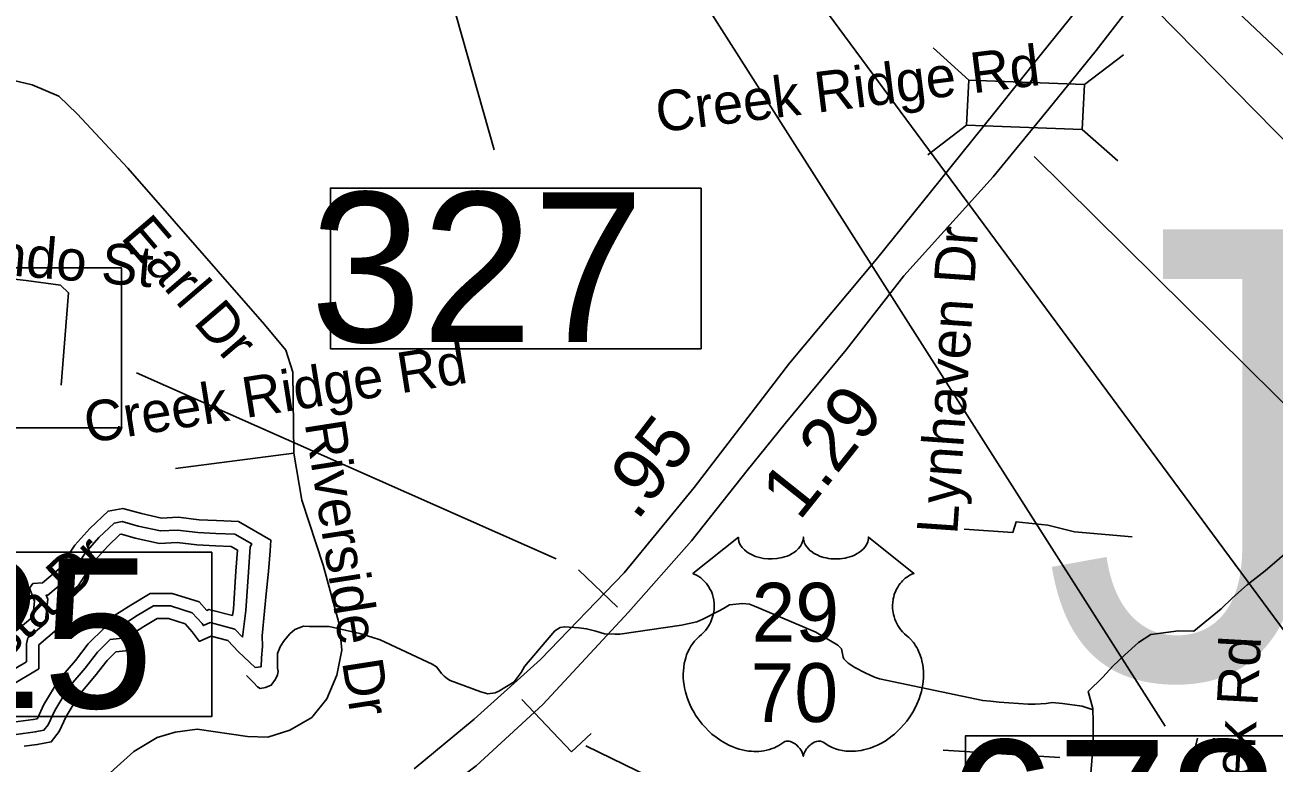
# Model space of a CAD drawing. Extents: x 1662474 to 1856135, y 779280 to 917889.
# Drawn here: x 1758582 to 1761503, y 828980 to 830706 of the extents above; entities that cross this region are included whole.
import ezdxf

# ---------------------------------------------------------------- set-up
doc = ezdxf.new("R2010")
doc.units = 0
for name, color, linetype in [('Exist Hydrographic Buffer Line', 7, 'Continuous'), ('Exist Hydrographic Creek Single Shore', 7, 'Continuous'), ('Exist Hydrographic Misc Water Feature', 7, 'Continuous'), ('Exist Hydrographic Pond Over 1500 Sq Ft', 7, 'Continuous'), ('Exist Road Non-System Structure Non-Sys NCDOT Attributed CELL', 7, 'Continuous'), ('Exist Road Non-System Structure Non-Sys NCDOT Number Label', 7, 'Continuous'), ('Exist Road Non-System Structure Non-Sys Other Number Label', 7, 'Continuous'), ('Exist Road Non-System Type 51', 7, 'Continuous'), ('Exist Road Non-System Type 51 Label', 7, 'Continuous'), ('Exist Road Primary Interstate Divided Center Attributed', 7, 'Continuous'), ('Exist Road Primary Interstate Mileage Hundredths English Label', 7, 'Continuous'), ('Exist Road Primary Interstate Structure Cantilever Sign CELL', 7, 'Continuous'), ('Exist Road Primary Interstate Structure Cantilever Sign Number Label', 7, 'Continuous'), ('Exist Road Primary Interstate Structure Ovrhead Sign CELL', 7, 'Continuous'), ('Exist Road Primary Interstate Structure Standard Bridge Number Label', 7, 'Continuous'), ('Exist Road Primary US Shield CELL', 7, 'Continuous'), ('Exist Road Primary US Shield Number Label', 7, 'Continuous'), ('Exist Road Secondary Structure Culvert Number Label', 7, 'Continuous'), ('Exist Road Secondary Structure Standard Bridge Number Label', 7, 'Continuous')]:
    doc.layers.add(name, color=color, linetype=linetype)

msp = doc.modelspace()

# ---------------------------------------------------------------- linework, layer by layer
at = {"layer": 'Exist Hydrographic Buffer Line'}
for points in [[(1759090.4, 829274), (1759098.2, 829336.8), (1759104.3, 829426.1), (1759108.9, 829485.7), (1759112.4, 829492.1), (1759072.5, 829514.9), (1759028.6, 829516.6), (1758986.4, 829518.8), (1758938.9, 829524.7), (1758898.7, 829522.6), (1758846.8, 829533.9), (1758809.5, 829544.5), (1758790.5, 829541.1), (1758755, 829507.3), (1758722.4, 829470.9), (1758684.4, 829413.9), (1758635.1, 829372.4), (1758631.4, 829372.1), (1758635.2, 829362.6), (1758629, 829306.4), (1758588.6, 829272.4), (1758585.5, 829258.9), (1758585.5, 829216.7), (1758535.8, 829186.9)], [(1759067.5, 829324.5), (1759069.4, 829339.6), (1759075.4, 829428.2), (1759079.2, 829477.7), (1759064.3, 829486.2), (1759027.3, 829487.7), (1758983.9, 829489.9), (1758937.8, 829495.6), (1758896.3, 829493.4), (1758839.7, 829505.7), (1758808, 829514.8), (1758804.1, 829514.1), (1758775.8, 829487.1), (1758745.4, 829453.1), (1758706.2, 829394.4), (1758663.9, 829358.8), (1758656.5, 829291.7), (1758614.7, 829256.5), (1758614.5, 829255.6), (1758614.5, 829200.3), (1758546.4, 829159.5)], [(1758542.9, 829073.5), (1758601.4, 829081.3), (1758610, 829082.9), (1758611, 829084.3), (1758626.1, 829116.3), (1758660.9, 829174.2), (1758700, 829219.9), (1758730, 829258.5), (1758767.7, 829296.2), (1758777.1, 829297.2), (1758775.2, 829315), (1758829.2, 829349.3), (1758874.5, 829376.5), (1758926.5, 829376.5), (1758989.6, 829356.6), (1759007.2, 829336.8), (1759012.2, 829339.1), (1759067.5, 829324.5)], [(1758561.1, 829046.7), (1758606, 829052.7), (1758626.4, 829056.5), (1758636, 829069.3), (1758651.7, 829102.7), (1758684.5, 829157.2), (1758722.4, 829201.6), (1758751.8, 829239.3), (1758781, 829268.5), (1758808.9, 829271.6), (1758805.9, 829300.2), (1758844.4, 829324.7), (1758882.6, 829347.5), (1758922.1, 829347.5), (1758973.2, 829331.4), (1758996.1, 829305.7), (1758999.3, 829301.2), (1759014.9, 829308.4), (1759072.6, 829293.2), (1759090.4, 829274)]]:
    msp.add_lwpolyline(points, dxfattribs=at)
at = {"layer": 'Exist Hydrographic Creek Single Shore'}
msp.add_lwpolyline([(1761549.2, 829487.3), (1761482, 829429.3), (1761440.2, 829396.8), (1761406.1, 829366.1), (1761379.6, 829340.1), (1761315.4, 829287.9), (1761279.6, 829288.9), (1761215.1, 829280), (1761186, 829261.4), (1761153.9, 829233), (1761125.9, 829206.5), (1761102.5, 829180.8), (1761068.1, 829147.4), (1761079.1, 829107.3), (1761080.1, 829076.1), (1761080.1, 829024.9), (1761074.6, 828955.6)], dxfattribs=at)
at = {"layer": 'Exist Hydrographic Misc Water Feature'}
msp.add_lwpolyline([(1759100.2, 829184.5), (1759116, 829168.4), (1759126, 829158.3), (1759132, 829154.3), (1759144.1, 829156.2), (1759153.9, 829160.1), (1759158, 829162.1), (1759168.1, 829176), (1759172.2, 829185.9), (1759174.2, 829193.9), (1759172.4, 829202), (1759172.4, 829212), (1759172.6, 829236), (1759178.7, 829251.9), (1759186.9, 829263.8), (1759192.9, 829271.8), (1759201.1, 829281.7), (1759213.2, 829291.7), (1759233.1, 829299.5), (1759247, 829299.4), (1759293.2, 829299), (1759331.1, 829290.7), (1759364.9, 829282.4), (1759393, 829274.2), (1759412.9, 829268), (1759534.5, 829211), (1759544.5, 829204.9), (1759552.3, 829194.8), (1759556.4, 829188.8), (1759562.2, 829182.7), (1759570.2, 829176.6), (1759576.3, 829172.6), (1759648.1, 829146), (1759664.1, 829141.9), (1759681.9, 829143.8), (1759689.9, 829147.7), (1759726.2, 829169.4), (1759742.4, 829191.3), (1759750.4, 829205.3), (1759784.9, 829247), (1759821.2, 829288.7), (1759833.3, 829296.6), (1759843.3, 829298.5), (1759877.3, 829296.2), (1759895.2, 829294), (1759917.3, 829287.8), (1759937.2, 829281.7), (1759961.2, 829281.5), (1759973.1, 829281.4), (1760117.5, 829302.2), (1760153.5, 829309.9), (1760167.5, 829315.9), (1760205.6, 829335.6), (1760215.7, 829341.5), (1760229.8, 829349.4), (1760260, 829353.1), (1760276, 829351), (1760287.7, 829346.8), (1760297.7, 829342.8), (1760431.4, 829285.7), (1760483.1, 829255.2), (1760491.1, 829247.2), (1760492.9, 829239.2), (1760495, 829227.1), (1760496.8, 829223.1), (1760506.9, 829213), (1760522.6, 829202.9), (1760546.6, 829190.7), (1760568.6, 829180.5), (1760580.5, 829176.4), (1760822.2, 829126.4), (1760840.1, 829124.3), (1760860.2, 829122.1), (1760928.2, 829117.5), (1760944.2, 829117.4), (1760970.1, 829119.2), (1760984.2, 829121.1), (1761008.2, 829118.9), (1761054.1, 829112.5), (1761080, 829104.3)], dxfattribs=at)
at = {"layer": 'Exist Hydrographic Pond Over 1500 Sq Ft'}
for points in [[(1759146.1, 829375.4), (1759151.8, 829427.8), (1759155.3, 829476.4), (1759156.8, 829501.3), (1759081.1, 829544.6), (1759029.9, 829546.6), (1758989, 829548.6), (1758940, 829554.8), (1758901.1, 829552.7), (1758854.1, 829563), (1758811.1, 829575.2), (1758776.4, 829569.1), (1758733.4, 829528.2), (1758698.6, 829489.3), (1758661.8, 829434.1), (1758623, 829401.4), (1758600.5, 829399.4), (1758592.3, 829389.1), (1758604.6, 829358.5), (1758600.5, 829321.7), (1758561.6, 829288.9)], [(1758580, 829019), (1758610.7, 829023.1), (1758643.4, 829029.2), (1758661.8, 829053.8), (1758678.2, 829088.5), (1758708.9, 829139.6), (1758745.7, 829182.6), (1758774.3, 829219.4), (1758794.8, 829239.9), (1758831.6, 829243.9), (1758841.8, 829246), (1758837.7, 829284.8), (1758860.2, 829299.2), (1758890.9, 829317.6), (1758917.5, 829317.6), (1758956.3, 829305.3), (1758972.7, 829286.9), (1758989, 829264.4), (1758991.1, 829264.4), (1759017.7, 829276.7), (1759056.5, 829266.4), (1759081.1, 829239.9), (1759119.9, 829203), (1759134.2, 829205.1), (1759134.7, 829225.7), (1759137.4, 829252.2), (1759136.5, 829276.9), (1759141.8, 829335.2), (1759146.1, 829375.4)]]:
    msp.add_lwpolyline(points, dxfattribs=at)
at = {"layer": 'Exist Road Non-System Structure Non-Sys NCDOT Attributed CELL'}
for p, q in [((1760706.1, 830652.6), (1760789.5, 830576.7)), ((1761059.7, 830566.4), (1761150.7, 830635.9)), ((1760693, 830402.1), (1760784, 830471.6)), ((1761054.2, 830461.7), (1761137.7, 830387.7))]:
    msp.add_line(p, q, dxfattribs=at)
msp.add_lwpolyline([(1760789.5, 830576.7), (1761059.7, 830566.9), (1761054.2, 830461.7), (1760784, 830471.6)], close=True, dxfattribs=at)
at = {"layer": 'Exist Road Non-System Structure Non-Sys NCDOT Number Label'}
msp.add_lwpolyline([(1760941.9, 830397.9), (1764412.1, 826966.2), (1764719.1, 826966.2)], dxfattribs=at)
at = {"layer": 'Exist Road Non-System Type 51'}
for p, q in [((1759210.6, 829704.4), (1758934.2, 829668.7)), ((1760729.2, 829009.9), (1761002.1, 828993.1))]:
    msp.add_line(p, q, dxfattribs=at)
for points in [[(1759191.8, 829945.4), (1759142.4, 830005.7), (1758822.5, 830370.8), (1758703.9, 830498.1), (1758661.4, 830539.2), (1758598.9, 830565.5), (1758166.4, 830668.1)], [(1758666.6, 829863.7), (1758683.9, 830079.4), (1758665, 830097), (1758584.9, 830108), (1758330.1, 830135.9), (1758105.1, 830159.5)], [(1759191.8, 829945.4), (1759208, 829893.6), (1759210.6, 829704.4)], [(1759210.6, 829704.4), (1759229.5, 829594.7), (1759279.4, 829442.7), (1759317.5, 829302), (1759323, 829243.8), (1759310.9, 829185.5), (1759287.9, 829130.1), (1759252.6, 829086.5), (1759201.1, 829056.9), (1759149.8, 829040.6), (1759102.2, 829041.9), (1758984.4, 829058.7), (1758932.9, 829051.9), (1758891, 829039.2), (1758836.9, 829006.8), (1758742.1, 828921.4), (1758678.4, 828857.9)], [(1760778.1, 829526.9), (1760891.8, 829518.9), (1760899.9, 829543.5), (1760973.9, 829535.9), (1761036.4, 829520.1), (1761171, 829508.6)], [(1761324, 829037.8), (1761303.5, 828952.9), (1761279.6, 828364.2), (1761268.9, 828312)]]:
    msp.add_lwpolyline(points, dxfattribs=at)
at = {"layer": 'Exist Road Primary Interstate Divided Center Attributed'}
for points in [[(1760976.1, 830509.8), (1761086.7, 830645.8), (1761183.1, 830771.2), (1761472.2, 831096.9), (1761656.9, 831273), (1761768.9, 831359.3), (1761908.4, 831451.1), (1762077.2, 831544.8), (1762145.2, 831579.6)], [(1761075.8, 830790.1), (1761059.4, 830763.3), (1760958.7, 830637.7), (1760850.7, 830502.9)], [(1759049.1, 828567.6), (1759159.5, 828635.7), (1759302.6, 828727), (1759457.8, 828839.5), (1759637.4, 828973.4), (1759792.7, 829116.4), (1759993.6, 829332.4), (1760140.3, 829499.7), (1760271.2, 829664), (1760359.4, 829773.5), (1760502.5, 829945.7), (1760637.1, 830119.1), (1760846.3, 830350.4), (1760976.1, 830509.8)], [(1760850.7, 830502.9), (1760722.2, 830342.5), (1760573.3, 830158.2), (1760370, 829915.1), (1760146.7, 829624.2), (1759983.2, 829424.9), (1759787.8, 829221.7), (1759632.3, 829082.2), (1759492.4, 828966.5)]]:
    msp.add_lwpolyline(points, dxfattribs=at)
at = {"layer": 'Exist Road Primary Interstate Structure Cantilever Sign CELL'}
for q in [(1759744, 829128), (1759906, 829049.2)]:
    msp.add_line((1759859.9, 829005.6), q, dxfattribs=at)
at = {"layer": 'Exist Road Primary Interstate Structure Cantilever Sign Number Label'}
for points in [[(1760527.7, 831453.1), (1764348.1, 827567.4), (1765383.4, 827269.1)], [(1759893.3, 829019.9), (1761457.1, 828258.2)]]:
    msp.add_lwpolyline(points, dxfattribs=at)
at = {"layer": 'Exist Road Primary Interstate Structure Ovrhead Sign CELL'}
for p, q in [((1759824.2, 829457.4), (1758843.1, 829892.3)), ((1759876.2, 829431.3), (1759967.8, 829344.1))]:
    msp.add_line(p, q, dxfattribs=at)
msp.add_lwpolyline([(1760878, 831246.6), (1764450.4, 827874.4), (1765411.1, 827795.4)], dxfattribs=at)
msp.add_lwpolyline([(1757227.5, 830138.1), (1758807.5, 830138.1), (1758807.5, 829763.9), (1757227.5, 829763.9)], close=True, dxfattribs=at)
at = {"layer": 'Exist Road Primary Interstate Structure Standard Bridge Number Label'}
for p, q in [((1759568, 831706.1), (1761248.2, 829066.2)), ((1759328.6, 831650.4), (1759679.1, 830413.6))]:
    msp.add_line(p, q, dxfattribs=at)
for points in [[(1760162.9, 830324.5), (1759296.4, 830324.5), (1759296.4, 829948.8), (1760162.9, 829948.8)], [(1761647.6, 829043.3), (1760781.1, 829043.3), (1760781.1, 828667.7), (1761647.6, 828667.7)]]:
    msp.add_lwpolyline(points, close=True, dxfattribs=at)
at = {"layer": 'Exist Road Primary US Shield CELL'}
msp.add_lwpolyline([(1760250.2, 829507.7), (1760250.5, 829503.3), (1760251.6, 829498.1), (1760252.4, 829495.4), (1760254.8, 829490.3), (1760258.9, 829484.2), (1760264.5, 829478.2), (1760270.8, 829473), (1760275.1, 829470.2), (1760282.3, 829466.3), (1760290.6, 829462.9), (1760299.7, 829460.2), (1760309.1, 829458.4), (1760319.3, 829457.2), (1760329.4, 829457), (1760340.3, 829457.9), (1760352.4, 829460.2), (1760358, 829461.6), (1760364.2, 829463.8), (1760370, 829466.2), (1760376.3, 829469.5), (1760381.4, 829472.8), (1760385.4, 829475.7), (1760391, 829481.1), (1760395.5, 829486.7), (1760397.4, 829489.8), (1760399, 829492.8), (1760401.3, 829499.2), (1760401.9, 829502.1), (1760402.3, 829508), (1760402.7, 829503), (1760403.2, 829499.9), (1760404, 829496.9), (1760405.3, 829493.7), (1760407.5, 829489.2), (1760410, 829485.4), (1760414.8, 829479.8), (1760417.7, 829477.1), (1760420.4, 829474.9), (1760427.6, 829469.9), (1760436.1, 829465.6), (1760440.2, 829463.8), (1760444.5, 829462.3), (1760449.9, 829460.7), (1760455.5, 829459.4), (1760461, 829458.4), (1760466.7, 829457.6), (1760472.4, 829457.2), (1760477.1, 829457), (1760482.9, 829457.1), (1760488.2, 829457.4), (1760493.7, 829458.1), (1760499.7, 829459.1), (1760504.6, 829460.1), (1760511, 829461.8), (1760516.7, 829463.9), (1760521.8, 829466.1), (1760528.4, 829469.5), (1760533.8, 829472.9), (1760537.6, 829476), (1760542.3, 829480.3), (1760546.7, 829485.4), (1760549.3, 829489.1), (1760551.1, 829492.9), (1760552.8, 829496.9), (1760553.8, 829501.2), (1760554.3, 829504.9), (1760554.4, 829508.1), (1760660.7, 829423.4), (1760658.2, 829422.4), (1760652.4, 829419.6), (1760647.8, 829416.9), (1760640.5, 829411.8), (1760637.4, 829408.9), (1760634.2, 829406), (1760631.4, 829402.8), (1760628.8, 829399.9), (1760625.7, 829395.6), (1760623, 829391.4), (1760620.3, 829386.6), (1760618.3, 829382.6), (1760615, 829374), (1760613.5, 829368.6), (1760612.5, 829364), (1760611.2, 829354.6), (1760610.9, 829350), (1760610.9, 829345.6), (1760611.1, 829340.9), (1760611.6, 829336.3), (1760612.4, 829331.6), (1760613.2, 829327.5), (1760614.5, 829322.4), (1760616.4, 829316.5), (1760618.7, 829310.8), (1760623.5, 829301.6), (1760629.8, 829292.1), (1760634.2, 829286.9), (1760638.6, 829282.3), (1760645.2, 829276.8), (1760648.7, 829273.7), (1760652.8, 829269.6), (1760659.5, 829261.9), (1760662.2, 829258.2), (1760664.9, 829254.1), (1760667.4, 829249.9), (1760669.9, 829245.4), (1760671.9, 829241.5), (1760675.7, 829232.3), (1760678.4, 829223.5), (1760679.7, 829218.8), (1760681.6, 829208.4), (1760682.4, 829203.3), (1760683.2, 829193.1), (1760683.2, 829180.8), (1760682.3, 829169.1), (1760680.1, 829155.5), (1760678.3, 829147.3), (1760675.5, 829137.8), (1760672.8, 829129.6), (1760667.9, 829117.5), (1760663.6, 829108.7), (1760658, 829098.4), (1760654.2, 829092.2), (1760649.7, 829085.5), (1760644.2, 829077.9), (1760637.6, 829069.7), (1760629.8, 829061.1), (1760623.4, 829054.8), (1760615.2, 829047.3), (1760610.1, 829043.2), (1760603, 829037.8), (1760593.2, 829031.3), (1760583.5, 829025.7), (1760575.3, 829021.5), (1760568, 829018.3), (1760558.6, 829014.8), (1760542.9, 829010.4), (1760537.2, 829009.2), (1760530.4, 829008.2), (1760524.1, 829007.6), (1760517.9, 829007.2), (1760509.7, 829007.2), (1760501.4, 829007.8), (1760493.6, 829009), (1760485.5, 829010.7), (1760477.1, 829013.2), (1760469.4, 829016.2), (1760461.6, 829020), (1760448.5, 829028.3), (1760444.7, 829030.3), (1760442.5, 829030.9), (1760437.4, 829031.1), (1760432.7, 829030.1), (1760427.8, 829028.2), (1760424.8, 829026.6), (1760420.9, 829024), (1760417.9, 829021.7), (1760414.2, 829018.2), (1760411.7, 829015.3), (1760409.8, 829013.1), (1760406.1, 829007.2), (1760404.8, 829004.5), (1760403.4, 829000.9), (1760402.2, 828995.6), (1760400.5, 829002.3), (1760398.6, 829006.6), (1760396.3, 829010.4), (1760394, 829013.7), (1760390.3, 829018), (1760386.9, 829021.2), (1760382.9, 829024.5), (1760378.7, 829027.1), (1760375.2, 829028.8), (1760372.1, 829030), (1760368.3, 829031), (1760365.1, 829031.2), (1760362.6, 829031.1), (1760359, 829030.3), (1760354.2, 829026.9), (1760349.7, 829023.7), (1760344.7, 829020.7), (1760338.8, 829017.5), (1760334.5, 829015.5), (1760329.3, 829013.5), (1760323.3, 829011.5), (1760316.8, 829009.8), (1760310.1, 829008.5), (1760304.2, 829007.5), (1760297.8, 829007), (1760292.1, 829006.8), (1760286.1, 829006.8), (1760280.6, 829007.3), (1760274.1, 829007.8), (1760266.1, 829009), (1760259.4, 829010.5), (1760252.4, 829012.4), (1760245.2, 829014.7), (1760237.4, 829017.6), (1760227.8, 829021.8), (1760221.1, 829025.3), (1760210.4, 829031.4), (1760198, 829040), (1760188.6, 829047.6), (1760181.8, 829053.8), (1760171.7, 829064.1), (1760165.7, 829070.8), (1760156.4, 829082.9), (1760150.4, 829091.6), (1760146.6, 829098), (1760140.9, 829108.3), (1760137.8, 829114.8), (1760133.8, 829124.2), (1760130.6, 829132.8), (1760128, 829141), (1760126.6, 829146.2), (1760124.6, 829155.3), (1760123.4, 829161.8), (1760122.2, 829170.6), (1760121.5, 829180), (1760121.4, 829188.6), (1760121.6, 829195.7), (1760122.4, 829204.1), (1760123.8, 829212.9), (1760125.5, 829220.5), (1760127.1, 829226), (1760129.3, 829232.7), (1760132.3, 829240), (1760135.8, 829247), (1760139.2, 829252.9), (1760143.4, 829259.2), (1760147.5, 829264.5), (1760153, 829270.4), (1760158.6, 829275.8), (1760163.8, 829280), (1760169.9, 829286), (1760173.1, 829289.7), (1760177, 829294.8), (1760180.1, 829299.5), (1760182.5, 829303.7), (1760185.8, 829309.9), (1760187.7, 829314.6), (1760190.1, 829321.7), (1760191.4, 829326.7), (1760192.6, 829333.2), (1760193.4, 829339.3), (1760193.8, 829346.9), (1760193.6, 829353.2), (1760192.8, 829360.5), (1760191.4, 829367.6), (1760189.7, 829373.7), (1760187.1, 829380.7), (1760184.7, 829385.9), (1760180.6, 829392.9), (1760176.1, 829399.3), (1760171.4, 829404.6), (1760166.7, 829409.3), (1760162.2, 829412.8), (1760157.9, 829415.9), (1760152.5, 829419.2), (1760147.2, 829421.8), (1760144, 829423.1)], close=True, dxfattribs=at)
at = {"layer": 'Exist Road Secondary Structure Culvert Number Label'}
msp.add_lwpolyline([(1759933.8, 831534.8), (1760408.2, 830803.8), (1763120.1, 827132.5)], dxfattribs=at)
at = {"layer": 'Exist Road Secondary Structure Standard Bridge Number Label'}
msp.add_lwpolyline([(1758089.6, 829472.6), (1759018.6, 829472.6), (1759018.6, 829088.5), (1758089.6, 829088.5)], close=True, dxfattribs=at)

# ---------------------------------------------------------------- texts
at = {"layer": 'Exist Road Non-System Structure Non-Sys Other Number Label'}
msp.add_text('J512', height=1049.86, dxfattribs=at).set_placement((1760961.3, 829177.8))
at = {"layer": 'Exist Road Non-System Type 51 Label'}
for s, rotation, p in [('Creek Ridge Rd', 7.0802, (1760062.9, 830454.3)), ('Earl Dr', 310.5856, (1758803.4, 830208.4)), ('Orlando St', 355.2061, (1758272.3, 830143.1)), ('Lynhaven Dr', 86.068, (1760762, 829512.8)), ('Creek Ridge Rd', 9.0444, (1758728.3, 829727.6)), ('Riverside Dr', 278.8837, (1759235.9, 829774.8)), ('Fiesta Dr', 43.2731, (1758409.9, 829099)), ('Bears Creek Rd', 86.8796, (1761423.6, 828371.5))]:
    msp.add_text(s, height=95, rotation=rotation, dxfattribs=at).set_placement(p)
at = {"layer": 'Exist Road Primary Interstate Mileage Hundredths English Label'}
for s, rotation, p in [('1.29', 51.4552, (1760392.8, 829543.8)), ('.95', 52.493, (1760013.2, 829543.7))]:
    msp.add_text(s, height=125, rotation=rotation, dxfattribs=at).set_placement(p)
at = {"layer": 'Exist Road Primary Interstate Structure Standard Bridge Number Label'}
for s, p in [('327', (1759249, 829964.4)), ('678', (1760733.7, 828683.3))]:
    msp.add_text(s, height=350, dxfattribs=at).set_placement(p)
at = {"layer": 'Exist Road Primary US Shield Number Label'}
for s, p in [('29', (1760281.2, 829263.7)), ('70', (1760279, 829075.7))]:
    msp.add_text(s, height=137.5, dxfattribs=at).set_placement(p)
at = {"layer": 'Exist Road Secondary Structure Standard Bridge Number Label'}
msp.add_text('225', height=350, dxfattribs=at).set_placement((1758102.2, 829108.3))

doc.saveas('drawing.dxf')
